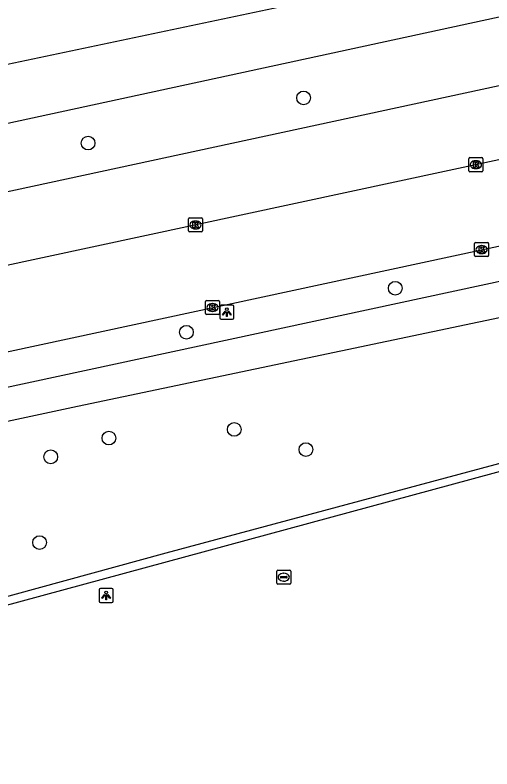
# Model space of a CAD drawing. Extents: x 159053 to 160041, y 380450 to 381422.
# Drawn here: x 159368.7 to 159402.6, y 380724.2 to 380777.8 of the extents above; entities that cross this region are included whole.
import ezdxf

# ---------------------------------------------------------------- set-up
doc = ezdxf.new("R2010")
doc.units = 0
for name, color, linetype in [('IMGEO_Berm_groen', 7, 'Continuous'), ('IMGEO_Boom', 7, 'Continuous'), ('IMGEO_Groenvoorziening', 7, 'Continuous'), ('IMGEO_Hek', 7, 'Continuous'), ('IMGEO_Kolk', 7, 'Continuous'), ('IMGEO_Lichtpunt', 7, 'Continuous'), ('IMGEO_Parkeervlak_open', 7, 'Continuous'), ('IMGEO_Rijbaan_lokaal_gesloten', 7, 'Continuous'), ('IMGEO_Rijbaan_lokaal_open', 7, 'Continuous'), ('IMGEO_Voetpad_open', 7, 'Continuous'), ('IMGEO_Waterleidingput', 7, 'Continuous')]:
    doc.layers.add(name, color=color, linetype=linetype)

msp = doc.modelspace()

# ---------------------------------------------------------------- linework, layer by layer
at = {"layer": 'IMGEO_Berm_groen'}
msp.add_lwpolyline([(159311.805, 380757.958), (159313.594, 380758.346), (159430.434, 380783.675), (159489.591, 380796.5)], dxfattribs=at)
at = {"layer": 'IMGEO_Boom'}
for centre in [(159389.165, 380771.954), (159373.847, 380768.741), (159395.686, 380758.413), (159380.839, 380755.284), (159384.236, 380748.37), (159375.33, 380747.755), (159389.334, 380746.936), (159371.189, 380746.419), (159370.4, 380740.318)]:
    msp.add_circle(centre, 0.489, dxfattribs=at)
at = {"layer": 'IMGEO_Groenvoorziening'}
for points in [[(159320.218, 380723.367), (159379.408, 380739.578), (159418.132, 380750), (159449.208, 380758.325)], [(159431.07, 380733.488), (159430.441, 380735.043), (159430.149, 380734.961), (159429.419, 380738.062), (159425.677, 380751.487), (159420.181, 380750), (159320.913, 380723.061), (159340.883, 380649.218)]]:
    msp.add_lwpolyline(points, dxfattribs=at)
at = {"layer": 'IMGEO_Hek'}
msp.add_lwpolyline([(159320.218, 380723.367), (159379.408, 380739.578), (159418.132, 380750)], dxfattribs=at)
at = {"layer": 'IMGEO_Kolk'}
for p, q in [((159400.913, 380766.778), (159400.913, 380767.63)), ((159400.988, 380767.704), (159401.84, 380767.704)), ((159401.914, 380767.63), (159401.914, 380766.778)), ((159401.401, 380767.484), (159401.426, 380767.484)), ((159401.84, 380766.704), (159400.988, 380766.704)), ((159401.424, 380766.924), (159401.399, 380766.924)), ((159380.982, 380762.492), (159380.982, 380763.344)), ((159381.057, 380763.418), (159381.909, 380763.418)), ((159381.983, 380763.344), (159381.983, 380762.492)), ((159381.47, 380763.198), (159381.495, 380763.198)), ((159381.909, 380762.418), (159381.057, 380762.418)), ((159381.493, 380762.638), (159381.468, 380762.638)), ((159401.32, 380760.738), (159401.32, 380761.59)), ((159401.395, 380761.664), (159402.247, 380761.664)), ((159401.808, 380761.444), (159401.833, 380761.444)), ((159402.321, 380761.59), (159402.321, 380760.738)), ((159402.247, 380760.664), (159401.395, 380760.664)), ((159401.831, 380760.884), (159401.806, 380760.884)), ((159382.19, 380756.618), (159382.19, 380757.47)), ((159382.265, 380757.544), (159383.117, 380757.544)), ((159383.191, 380757.47), (159383.191, 380756.618)), ((159382.678, 380757.324), (159382.703, 380757.324)), ((159383.117, 380756.544), (159382.265, 380756.544)), ((159382.701, 380756.764), (159382.676, 380756.764))]:
    msp.add_line(p, q, dxfattribs=at)
for points in [[(159400.913, 380766.778), (159400.913, 380767.63)], [(159400.988, 380767.704), (159401.84, 380767.704)], [(159401.914, 380767.63), (159401.914, 380766.778)], [(159401.234, 380767.404), (159401.357, 380767.404), (159401.357, 380767.253), (159401.487, 380767.404), (159401.651, 380767.404), (159401.505, 380767.253), (159401.658, 380767.004), (159401.506, 380767.004), (159401.421, 380767.168), (159401.357, 380767.101), (159401.357, 380767.004), (159401.234, 380767.004), (159401.234, 380767.404)], [(159401.84, 380766.704), (159400.988, 380766.704)], [(159380.982, 380762.492), (159380.982, 380763.344)], [(159381.057, 380763.418), (159381.909, 380763.418)], [(159381.983, 380763.344), (159381.983, 380762.492)], [(159381.303, 380763.118), (159381.426, 380763.118), (159381.426, 380762.967), (159381.556, 380763.118), (159381.72, 380763.118), (159381.574, 380762.967), (159381.727, 380762.718), (159381.575, 380762.718), (159381.49, 380762.882), (159381.426, 380762.815), (159381.426, 380762.718), (159381.303, 380762.718), (159381.303, 380763.118)], [(159381.909, 380762.418), (159381.057, 380762.418)], [(159401.32, 380760.738), (159401.32, 380761.59)], [(159401.395, 380761.664), (159402.247, 380761.664)], [(159401.641, 380761.364), (159401.764, 380761.364), (159401.764, 380761.213), (159401.894, 380761.364), (159402.058, 380761.364), (159401.912, 380761.213), (159402.065, 380760.964), (159401.913, 380760.964), (159401.828, 380761.128), (159401.764, 380761.061), (159401.764, 380760.964), (159401.641, 380760.964), (159401.641, 380761.364)], [(159402.321, 380761.59), (159402.321, 380760.738)], [(159402.247, 380760.664), (159401.395, 380760.664)], [(159382.19, 380756.618), (159382.19, 380757.47)], [(159382.265, 380757.544), (159383.117, 380757.544)], [(159383.191, 380757.47), (159383.191, 380756.618)], [(159382.511, 380757.244), (159382.634, 380757.244), (159382.634, 380757.093), (159382.764, 380757.244), (159382.928, 380757.244), (159382.782, 380757.093), (159382.935, 380756.844), (159382.783, 380756.844), (159382.698, 380757.008), (159382.634, 380756.941), (159382.634, 380756.844), (159382.511, 380756.844), (159382.511, 380757.244)], [(159383.117, 380756.544), (159382.265, 380756.544)]]:
    msp.add_lwpolyline(points, dxfattribs=at)
for centre, start, end in [((159400.99, 380767.628), 91.552, 178.448), ((159400.99, 380767.628), 91.552, 178.448), ((159401.838, 380767.628), 1.552, 88.448), ((159401.838, 380767.628), 1.552, 88.448), ((159400.99, 380766.78), 181.552, 268.448), ((159400.99, 380766.78), 181.552, 268.448), ((159401.838, 380766.78), 271.552, 358.448), ((159401.838, 380766.78), 271.552, 358.448), ((159381.059, 380763.342), 91.552, 178.448), ((159381.059, 380763.342), 91.552, 178.448), ((159381.907, 380763.342), 1.552, 88.448), ((159381.907, 380763.342), 1.552, 88.448), ((159381.059, 380762.494), 181.552, 268.448), ((159381.059, 380762.494), 181.552, 268.448), ((159381.907, 380762.494), 271.552, 358.448), ((159381.907, 380762.494), 271.552, 358.448), ((159401.397, 380761.588), 91.552, 178.448), ((159401.397, 380761.588), 91.552, 178.448), ((159402.245, 380761.588), 1.552, 88.448), ((159402.245, 380761.588), 1.552, 88.448), ((159401.397, 380760.74), 181.552, 268.448), ((159401.397, 380760.74), 181.552, 268.448), ((159402.245, 380760.74), 271.552, 358.448), ((159402.245, 380760.74), 271.552, 358.448), ((159382.267, 380757.468), 91.552, 178.448), ((159382.267, 380757.468), 91.552, 178.448), ((159383.115, 380757.468), 1.552, 88.448), ((159383.115, 380757.468), 1.552, 88.448), ((159382.267, 380756.62), 181.552, 268.448), ((159382.267, 380756.62), 181.552, 268.448), ((159383.115, 380756.62), 271.552, 358.448), ((159383.115, 380756.62), 271.552, 358.448)]:
    msp.add_arc(centre, 0.0765, start, end, dxfattribs=at)
for centre, major_axis, ratio, start_param, end_param in [((159401.4, 380767.204), (-0.387, 0.002), 0.722429, 4.712389, 7.853982), ((159401.425, 380767.204), (-0.39, 0.002), 0.717154, 1.570796, 4.712389), ((159381.469, 380762.918), (-0.387, 0.002), 0.722429, 4.712389, 7.853982), ((159381.494, 380762.918), (-0.39, 0.002), 0.717154, 1.570796, 4.712389), ((159401.807, 380761.164), (-0.387, 0.002), 0.722429, 4.712389, 7.853982), ((159401.832, 380761.164), (-0.39, 0.002), 0.717154, 1.570796, 4.712389), ((159382.677, 380757.044), (-0.387, 0.002), 0.722429, 4.712389, 7.853982), ((159382.702, 380757.044), (-0.39, 0.002), 0.717154, 1.570796, 4.712389)]:
    msp.add_ellipse(centre, major_axis=major_axis, ratio=ratio, start_param=start_param, end_param=end_param, dxfattribs=at)
at = {"layer": 'IMGEO_Lichtpunt'}
for p, q in [((159383.211, 380757.121), (159383.211, 380756.314)), ((159383.211, 380757.121), (159383.211, 380756.314)), ((159384.113, 380757.216), (159383.305, 380757.216)), ((159384.113, 380757.216), (159383.305, 380757.216)), ((159384.207, 380756.314), (159384.207, 380757.121)), ((159384.207, 380756.314), (159384.207, 380757.121)), ((159383.305, 380756.22), (159384.113, 380756.22)), ((159383.305, 380756.22), (159384.113, 380756.22)), ((159375.532, 380737.057), (159374.724, 380737.057)), ((159375.532, 380737.057), (159374.724, 380737.057)), ((159374.63, 380736.962), (159374.63, 380736.155)), ((159374.63, 380736.962), (159374.63, 380736.155)), ((159375.626, 380736.155), (159375.626, 380736.962)), ((159375.626, 380736.155), (159375.626, 380736.962)), ((159374.724, 380736.061), (159375.532, 380736.061)), ((159374.724, 380736.061), (159375.532, 380736.061))]:
    msp.add_line(p, q, dxfattribs=at)
for points in [[(159383.585, 380756.785), (159383.624, 380756.757), (159383.436, 380756.495), (159383.398, 380756.522), (159383.585, 380756.785)], [(159383.687, 380756.737), (159383.734, 380756.737), (159383.734, 380756.415), (159383.687, 380756.415), (159383.687, 380756.737)], [(159383.797, 380756.757), (159383.835, 380756.784), (159384.022, 380756.522), (159383.983, 380756.494), (159383.797, 380756.757)], [(159375.004, 380736.626), (159375.043, 380736.598), (159374.855, 380736.336), (159374.817, 380736.363), (159375.004, 380736.626)], [(159375.106, 380736.578), (159375.153, 380736.578), (159375.153, 380736.256), (159375.106, 380736.256), (159375.106, 380736.578)], [(159375.216, 380736.598), (159375.254, 380736.625), (159375.441, 380736.363), (159375.402, 380736.335), (159375.216, 380736.598)]]:
    msp.add_lwpolyline(points, dxfattribs=at)
for centre in [(159383.71, 380756.919), (159375.129, 380736.76)]:
    msp.add_circle(centre, 0.0994, dxfattribs=at)
for centre, start, end in [((159383.305, 380757.121), 90, 180), ((159383.305, 380757.121), 90, 180), ((159384.113, 380757.121), 0, 90), ((159384.113, 380757.121), 0, 90), ((159383.305, 380756.314), 180, 270), ((159383.305, 380756.314), 180, 270), ((159384.113, 380756.314), 270, 0), ((159384.113, 380756.314), 270, 360), ((159374.724, 380736.962), 90, 180), ((159374.724, 380736.962), 90, 180), ((159375.532, 380736.962), 0, 90), ((159375.532, 380736.962), 0, 90), ((159374.724, 380736.155), 180, 270), ((159374.724, 380736.155), 180, 270), ((159375.532, 380736.155), 270, 0), ((159375.532, 380736.155), 270, 360)]:
    msp.add_arc(centre, 0.0946, start, end, dxfattribs=at)
at = {"layer": 'IMGEO_Parkeervlak_open'}
msp.add_lwpolyline([(159486.43, 380787.573), (159485.805, 380790.618), (159440.703, 380780.86), (159403.077, 380772.816), (159339.127, 380759.013), (159339.833, 380756.176)], dxfattribs=at)
at = {"layer": 'IMGEO_Rijbaan_lokaal_gesloten'}
msp.add_lwpolyline([(159337.802, 380767.938), (159343.706, 380769.224), (159361.803, 380773.018), (159397.83, 380780.651), (159449.035, 380791.688), (159488.721, 380800.291)], dxfattribs=at)
at = {"layer": 'IMGEO_Rijbaan_lokaal_open'}
for points in [[(159488.772, 380785.988), (159338.469, 380753.667)], [(159316.262, 380742.736), (159349.985, 380750), (159487.428, 380779.605)]]:
    msp.add_lwpolyline(points, dxfattribs=at)
at = {"layer": 'IMGEO_Voetpad_open'}
for points in [[(159316.262, 380742.736), (159316.766, 380740.334), (159361.677, 380750), (159487.924, 380777.172)], [(159488.793, 380774.763), (159463.197, 380769.374), (159420.332, 380759.927), (159373.098, 380750), (159311.138, 380736.711)]]:
    msp.add_lwpolyline(points, dxfattribs=at)
at = {"layer": 'IMGEO_Waterleidingput'}
for p, q in [((159387.254, 380737.43), (159387.254, 380738.282)), ((159387.329, 380738.356), (159388.181, 380738.356)), ((159387.742, 380738.136), (159387.767, 380738.136)), ((159388.255, 380738.282), (159388.255, 380737.43)), ((159387.513, 380737.85), (159387.513, 380737.862)), ((159387.951, 380737.813), (159387.553, 380737.813)), ((159387.556, 380737.899), (159387.954, 380737.899)), ((159387.765, 380737.576), (159387.74, 380737.576)), ((159387.997, 380737.862), (159387.997, 380737.85)), ((159388.181, 380737.356), (159387.329, 380737.356))]:
    msp.add_line(p, q, dxfattribs=at)
for points in [[(159387.254, 380737.43), (159387.254, 380738.282)], [(159387.329, 380738.356), (159388.181, 380738.356)], [(159388.255, 380738.282), (159388.255, 380737.43)], [(159388.181, 380737.356), (159387.329, 380737.356)]]:
    msp.add_lwpolyline(points, dxfattribs=at)
for centre, radius, start, end in [((159387.331, 380738.28), 0.0765, 91.552, 178.448), ((159387.331, 380738.28), 0.0765, 91.552, 178.448), ((159388.179, 380738.28), 0.0765, 1.552, 88.448), ((159388.179, 380738.28), 0.0765, 1.552, 88.448), ((159387.553, 380737.859), 0.0403, 85.8775, 175.7526), ((159387.55, 380737.849), 0.0366, 178.938, 274.7102), ((159387.954, 380737.856), 0.043, 264.8664, 352.4533), ((159387.958, 380737.861), 0.0386, 1.7309, 96.639), ((159387.331, 380737.432), 0.0765, 181.552, 268.448), ((159387.331, 380737.432), 0.0765, 181.552, 268.448), ((159388.179, 380737.432), 0.0765, 271.552, 358.448), ((159388.179, 380737.432), 0.0765, 271.552, 358.448)]:
    msp.add_arc(centre, radius, start, end, dxfattribs=at)
for centre, major_axis, ratio, start_param, end_param in [((159387.741, 380737.856), (-0.387, 0.002), 0.722429, 4.712389, 7.853982), ((159387.766, 380737.856), (-0.39, 0.002), 0.717154, 1.570796, 4.712389)]:
    msp.add_ellipse(centre, major_axis=major_axis, ratio=ratio, start_param=start_param, end_param=end_param, dxfattribs=at)

doc.saveas('drawing.dxf')
